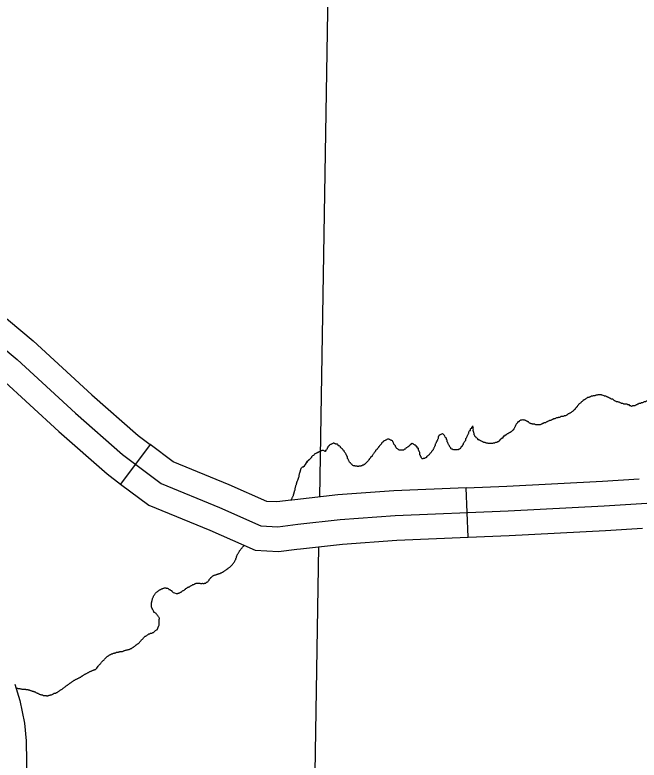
# Model space of a CAD drawing. Extents: x 813775 to 1157140, y 1757555 to 1979907.
# Drawn here: x 1050331 to 1054125, y 1802687 to 1807217 of the extents above; entities that cross this region are included whole.
import ezdxf

# ---------------------------------------------------------------- set-up
doc = ezdxf.new("R2010")
doc.units = 0
for name, color, linetype in [('Level 10', 7, 'Continuous'), ('Level 31', 7, 'Continuous'), ('Level 35', 7, 'Continuous'), ('Level 4', 7, 'Continuous')]:
    doc.layers.add(name, color=color, linetype=linetype)

msp = doc.modelspace()

# ---------------------------------------------------------------- linework, layer by layer
at = {"layer": 'Level 10'}
msp.add_lwpolyline([(1050331, 1803148.9), (1050359.7, 1803049.4), (1050389.3, 1802911.3), (1050399.4, 1802803.6), (1050403, 1802547.6)], dxfattribs=at)
at = {"layer": 'Level 31'}
for p, q in [((1051153.6, 1804605.3), (1050973.5, 1804365.4)), ((1053086.6, 1804042.9), (1053073.8, 1804342.6))]:
    msp.add_line(p, q, dxfattribs=at)
for points in [[(1049213.7, 1805519.9), (1049374.7, 1805573.3), (1049602.3, 1805631.9), (1049741.5, 1805638.3), (1049915.4, 1805607.2), (1050115.4, 1805507.1), (1050367.1, 1805298.4)], [(1050367.1, 1805298.4), (1050442.6, 1805235.8), (1050799.2, 1804908.3), (1051080.4, 1804660.3), (1051153.6, 1804605.3)], [(1050175.7, 1805067.5), (1050245.3, 1805009.7), (1050598.4, 1804685.3), (1050890.8, 1804427.4), (1050973.5, 1804365.4)], [(1052009.4, 1804266.8), (1051923.1, 1804256.4), (1051861.5, 1804259.4), (1051632.6, 1804360.7), (1051293.6, 1804500.2), (1051153.6, 1804605.3)], [(1053073.8, 1804342.6), (1053321.4, 1804353.1), (1053903.3, 1804382.2), (1054124.8, 1804397)], [(1050973.5, 1804365.4), (1051144.1, 1804237.3), (1051514.8, 1804084.8), (1051791.3, 1803962.4), (1051933.9, 1803955.6), (1052045.2, 1803968.9)], [(1053073.8, 1804342.6), (1052634.4, 1804323.9), (1052293.7, 1804299.2), (1052032.6, 1804269.6), (1052009.4, 1804266.8)], [(1053086.6, 1804042.9), (1053335.3, 1804053.5), (1053920.8, 1804082.7), (1054144.8, 1804097.7)], [(1052045.2, 1803968.9), (1052067.4, 1803971.6), (1052321.5, 1804000.4), (1052651.6, 1804024.3), (1053086.6, 1804042.9)]]:
    msp.add_lwpolyline(points, dxfattribs=at)
at = {"layer": 'Level 35'}
msp.add_line((1051722.9, 1803989.5), (1051724.8, 1803991), dxfattribs=at)
for points in [[(1049624.6, 1805482.8), (1049731.6, 1805487.7), (1049867.7, 1805463.3), (1050032.9, 1805380.6), (1050344, 1805122.8), (1050698.8, 1804796.8), (1050985.6, 1804543.9), (1051218.9, 1804368.7), (1051573.7, 1804222.8), (1051826.4, 1804110.9), (1051928.5, 1804106), (1052050, 1804120.6), (1052307.6, 1804149.8), (1052643, 1804174.1), (1053328.3, 1804203.3), (1053912.1, 1804232.5)], [(1053912.1, 1804232.5), (1054203.7, 1804252), (1054480.7, 1804242.2), (1054718.9, 1804217.9), (1055151.5, 1804174.1), (1055375.1, 1804169.2), (1055744.5, 1804208.2), (1056167.3, 1804237.4), (1056478.4, 1804252), (1056672.8, 1804320.1), (1056842.9, 1804417.4), (1056945, 1804495.2), (1057120, 1804680.1), (1057274.1, 1804816.3), (1057444.2, 1804923.3), (1057765, 1805064.4), (1058153.8, 1805171.4), (1058304.5, 1805200.6), (1058537.8, 1805195.8), (1058897.5, 1805190.9), (1059101.6, 1805234.7), (1059485.6, 1805405)]]:
    msp.add_lwpolyline(points, dxfattribs=at)
for points in [[(1054238.5, 1804918.4), (1054232.9, 1804912.8), (1054227.3, 1804910), (1054224.5, 1804904.5), (1054218.9, 1804901.7), (1054216.1, 1804896.1), (1054210.6, 1804893.3), (1054205, 1804887.7), (1054202.2, 1804882.1), (1054196.6, 1804879.4), (1054191, 1804876.6), (1054185.5, 1804873.8), (1054179.9, 1804873.8), (1054174.3, 1804868.2), (1054168.7, 1804868.2), (1054163.1, 1804865.4), (1054157.6, 1804865.4), (1054152, 1804862.6), (1054146.4, 1804859.8), (1054140.8, 1804859.8), (1054135.2, 1804857), (1054129.7, 1804854.2), (1054124.1, 1804854.2), (1054118.5, 1804851.4), (1054112.9, 1804848.7), (1054107.4, 1804845.9), (1054101.8, 1804843.1), (1054096.2, 1804840.3), (1054090.6, 1804840.3), (1054085, 1804840.3), (1054079.5, 1804837.5), (1054073.9, 1804840.3), (1054068.3, 1804840.3), (1054065.5, 1804845.9), (1054059.9, 1804845.9), (1054054.4, 1804848.7), (1054048.8, 1804851.4), (1054043.2, 1804851.4), (1054037.6, 1804851.4), (1054032, 1804851.4), (1054026.5, 1804854.2), (1054020.9, 1804854.2), (1054015.3, 1804857), (1054009.7, 1804859.8), (1054004.1, 1804862.6), (1053998.6, 1804862.6), (1053993, 1804865.4), (1053987.4, 1804865.4), (1053981.8, 1804868.2), (1053976.3, 1804871), (1053970.7, 1804873.8), (1053967.9, 1804879.4), (1053962.3, 1804882.1), (1053956.7, 1804882.1), (1053951.2, 1804884.9), (1053945.6, 1804887.7), (1053940, 1804890.5), (1053934.4, 1804893.3), (1053928.8, 1804896.1), (1053923.3, 1804898.9), (1053917.7, 1804898.9), (1053912.1, 1804901.7), (1053906.5, 1804904.5), (1053900.9, 1804904.5), (1053895.4, 1804907.3), (1053889.8, 1804907.3), (1053884.2, 1804907.3), (1053878.6, 1804907.3), (1053873.1, 1804907.3), (1053867.5, 1804904.5), (1053861.9, 1804904.5), (1053856.3, 1804901.7), (1053850.7, 1804901.7), (1053845.2, 1804901.7), (1053839.6, 1804898.9), (1053834, 1804898.9), (1053828.4, 1804896.1), (1053822.8, 1804893.3), (1053817.3, 1804890.5), (1053811.7, 1804890.5), (1053806.1, 1804887.7), (1053800.5, 1804882.1), (1053794.9, 1804879.4), (1053789.4, 1804876.6), (1053783.8, 1804873.8), (1053781, 1804868.2), (1053775.4, 1804865.4), (1053769.8, 1804859.8), (1053764.3, 1804854.2), (1053758.7, 1804851.4), (1053755.9, 1804845.9)], [(1053755.9, 1804845.9), (1053750.3, 1804840.3), (1053747.5, 1804834.7), (1053742, 1804829.1), (1053736.4, 1804823.5), (1053733.6, 1804818), (1053728, 1804815.2), (1053725.2, 1804809.6), (1053719.6, 1804806.8), (1053714.1, 1804801.2), (1053708.5, 1804798.4), (1053702.9, 1804795.6), (1053697.3, 1804792.8), (1053691.7, 1804790), (1053686.2, 1804784.5), (1053680.6, 1804781.7), (1053675, 1804778.9), (1053669.4, 1804778.9), (1053663.9, 1804776.1), (1053658.3, 1804776.1), (1053652.7, 1804776.1), (1053647.1, 1804773.3), (1053641.5, 1804770.5), (1053636, 1804770.5), (1053630.4, 1804767.7), (1053624.8, 1804767.7), (1053619.2, 1804764.9), (1053613.6, 1804762.1), (1053608.1, 1804762.1), (1053602.5, 1804759.4), (1053596.9, 1804756.6), (1053591.3, 1804753.8), (1053585.7, 1804751), (1053580.2, 1804751), (1053574.6, 1804748.2), (1053569, 1804745.4), (1053563.4, 1804742.6), (1053557.9, 1804739.8), (1053552.3, 1804737), (1053546.7, 1804737), (1053541.1, 1804734.2), (1053535.5, 1804731.4), (1053530, 1804728.7), (1053524.4, 1804725.9), (1053518.8, 1804725.9), (1053513.2, 1804725.9), (1053507.6, 1804725.9), (1053502.1, 1804725.9), (1053496.5, 1804725.9), (1053490.9, 1804728.7), (1053485.3, 1804728.7), (1053479.8, 1804728.7), (1053474.2, 1804731.4), (1053468.6, 1804731.4), (1053463, 1804734.2), (1053457.4, 1804737), (1053451.9, 1804742.6), (1053446.3, 1804745.4), (1053440.7, 1804748.2), (1053435.1, 1804751), (1053429.5, 1804753.8), (1053424, 1804753.8), (1053418.4, 1804756.6), (1053412.8, 1804753.8), (1053407.2, 1804753.8), (1053401.7, 1804751), (1053396.1, 1804748.2), (1053393.3, 1804742.6), (1053387.7, 1804742.6), (1053384.9, 1804737), (1053379.3, 1804731.4), (1053376.5, 1804725.9), (1053373.8, 1804720.3), (1053371, 1804714.7), (1053368.2, 1804709.1), (1053365.4, 1804703.5), (1053362.6, 1804698), (1053359.8, 1804692.4), (1053362.6, 1804698)], [(1052923.3, 1804669.2), (1052928.9, 1804672), (1052934.4, 1804669.2), (1052937.2, 1804663.6), (1052942.8, 1804660.8), (1052942.8, 1804655.3), (1052945.6, 1804649.7), (1052951.2, 1804646.9), (1052951.2, 1804641.3), (1052954, 1804635.7), (1052956.7, 1804630.1), (1052956.7, 1804624.6), (1052959.5, 1804619), (1052962.3, 1804613.4), (1052965.1, 1804607.8), (1052967.9, 1804602.2), (1052970.7, 1804596.6), (1052973.5, 1804591.1), (1052979.1, 1804588.3), (1052979.1, 1804582.7), (1052984.6, 1804579.9), (1052990.2, 1804577.1), (1052995.8, 1804574.3), (1053001.4, 1804574.3), (1053007, 1804574.3), (1053012.5, 1804574.3), (1053018.1, 1804574.3), (1053023.7, 1804574.3), (1053029.3, 1804577.1), (1053034.8, 1804579.9), (1053040.4, 1804582.7), (1053043.2, 1804588.3), (1053046, 1804593.9), (1053051.6, 1804596.6), (1053051.6, 1804602.2), (1053057.2, 1804605), (1053057.2, 1804610.6), (1053060, 1804616.2), (1053062.7, 1804621.8), (1053068.3, 1804627.3), (1053071.1, 1804632.9), (1053071.1, 1804638.5), (1053073.9, 1804644.1), (1053076.7, 1804649.7), (1053079.5, 1804655.3), (1053082.3, 1804660.8), (1053085.1, 1804666.4), (1053087.8, 1804672), (1053090.6, 1804677.6), (1053090.6, 1804683.2), (1053093.4, 1804688.7), (1053099, 1804691.5), (1053099, 1804697.1), (1053101.8, 1804702.7), (1053107.4, 1804705.5), (1053107.4, 1804711.1), (1053113, 1804713.9), (1053115.7, 1804719.3)], [(1053362.6, 1804698), (1053340.3, 1804678.4), (1053334.7, 1804675.6), (1053329.1, 1804672.8), (1053323.6, 1804670.1), (1053318, 1804667.3), (1053315.2, 1804661.7), (1053309.6, 1804661.7), (1053306.8, 1804656.1), (1053301.2, 1804656.1), (1053298.4, 1804650.5), (1053295.7, 1804644.9), (1053290.1, 1804642.1), (1053284.5, 1804639.4), (1053281.7, 1804633.8), (1053276.1, 1804631), (1053273.3, 1804625.4), (1053267.8, 1804622.6), (1053262.2, 1804619.8), (1053256.6, 1804617), (1053251, 1804617), (1053245.5, 1804614.2), (1053239.9, 1804614.2), (1053234.3, 1804611.4), (1053228.7, 1804611.4), (1053223.1, 1804611.4), (1053217.6, 1804611.4), (1053212, 1804611.4), (1053206.4, 1804611.4), (1053200.8, 1804614.2), (1053195.2, 1804614.2), (1053189.7, 1804617), (1053184.1, 1804617), (1053178.5, 1804619.8), (1053172.9, 1804622.6), (1053167.4, 1804625.4), (1053161.8, 1804628.2), (1053156.2, 1804631), (1053150.6, 1804633.8), (1053145, 1804636.6), (1053142.2, 1804642.1), (1053136.7, 1804644.9), (1053133.9, 1804650.5), (1053128.3, 1804653.3), (1053125.5, 1804658.9), (1053122.7, 1804664.5), (1053122.7, 1804670.1), (1053119.9, 1804675.6), (1053119.9, 1804681.2), (1053117.1, 1804686.8), (1053117.1, 1804692.4), (1053117.1, 1804698), (1053113, 1804713.9), (1053115.5, 1804706.6)], [(1052923.3, 1804669.2), (1052904.3, 1804649.7), (1052904.3, 1804644.1), (1052901.5, 1804638.5), (1052898.7, 1804632.9), (1052895.9, 1804627.3), (1052893.1, 1804621.8), (1052890.4, 1804616.2), (1052887.6, 1804610.6), (1052884.8, 1804605), (1052884.8, 1804599.4), (1052882, 1804593.9), (1052879.2, 1804588.3), (1052876.4, 1804582.7), (1052873.6, 1804577.1), (1052870.8, 1804571.5), (1052865.3, 1804566), (1052862.5, 1804560.4), (1052859.7, 1804554.8), (1052854.1, 1804552), (1052851.3, 1804546.4), (1052845.7, 1804540.8), (1052840.2, 1804535.3), (1052834.6, 1804532.5), (1052831.8, 1804526.9), (1052826.2, 1804524.1), (1052820.6, 1804521.3), (1052815, 1804521.3), (1052809.5, 1804518.5), (1052803.9, 1804521.3), (1052801.1, 1804526.9), (1052798.3, 1804532.5), (1052795.5, 1804538), (1052792.7, 1804543.6), (1052792.7, 1804549.2), (1052792.7, 1804554.8), (1052789.9, 1804560.4), (1052787.2, 1804566), (1052784.4, 1804571.5), (1052784.4, 1804577.1), (1052781.6, 1804582.7), (1052776, 1804585.5), (1052776, 1804591.1), (1052770.4, 1804593.9), (1052767.6, 1804599.4), (1052762, 1804602.2), (1052756.5, 1804605), (1052750.9, 1804610.6), (1052745.3, 1804610.6), (1052739.7, 1804610.6), (1052736.9, 1804605), (1052731.4, 1804602.2), (1052728.6, 1804596.6), (1052723, 1804593.9), (1052717.4, 1804588.3), (1052711.8, 1804585.5), (1052706.3, 1804582.7), (1052703.5, 1804577.1), (1052697.9, 1804577.1), (1052695.1, 1804571.5), (1052689.5, 1804571.5), (1052683.9, 1804571.5), (1052678.4, 1804571.5), (1052672.8, 1804571.5), (1052667.2, 1804571.5), (1052661.6, 1804574.3), (1052656.1, 1804579.9), (1052650.5, 1804582.7), (1052647.7, 1804588.3), (1052644.9, 1804593.9), (1052642.1, 1804599.4), (1052636.5, 1804605), (1052633.7, 1804610.6), (1052631, 1804616.2), (1052628.2, 1804621.8), (1052625.4, 1804627.3), (1052619.8, 1804630.1), (1052614.2, 1804632.9), (1052608.6, 1804635.7), (1052603.1, 1804638.5), (1052597.5, 1804638.5), (1052591.9, 1804635.7), (1052586.3, 1804632.9), (1052580.7, 1804630.1), (1052575.2, 1804627.3), (1052569.6, 1804624.6), (1052566.8, 1804619), (1052561.2, 1804616.2), (1052558.4, 1804610.6), (1052555.6, 1804605), (1052550.1, 1804602.2)], [(1052550.1, 1804602.2), (1052547.3, 1804596.6), (1052541.7, 1804591.1), (1052538.9, 1804585.5), (1052533.3, 1804579.9), (1052530.5, 1804574.3), (1052525, 1804571.5), (1052522.2, 1804566), (1052519.4, 1804560.4), (1052513.8, 1804554.8), (1052511, 1804549.2), (1052505.4, 1804543.6), (1052502.6, 1804538), (1052499.9, 1804532.5), (1052494.3, 1804529.7), (1052491.5, 1804524.1), (1052485.9, 1804518.5), (1052483.1, 1804512.9), (1052477.5, 1804507.3), (1052474.7, 1804501.8), (1052469.2, 1804499), (1052466.4, 1804493.4), (1052460.8, 1804490.6), (1052458, 1804485), (1052452.4, 1804485), (1052449.6, 1804479.4), (1052444.1, 1804479.4), (1052438.5, 1804476.7), (1052432.9, 1804473.9), (1052427.3, 1804473.9), (1052421.8, 1804473.9), (1052416.2, 1804471.1), (1052410.6, 1804473.9), (1052405, 1804473.9), (1052399.4, 1804473.9), (1052393.9, 1804476.7), (1052388.3, 1804476.7), (1052382.7, 1804479.4), (1052379.9, 1804485), (1052374.3, 1804487.8), (1052371.5, 1804493.4), (1052366, 1804496.2), (1052363.2, 1804501.8), (1052360.4, 1804507.3), (1052357.6, 1804512.9), (1052354.8, 1804518.5), (1052352, 1804524.1), (1052352, 1804529.7), (1052349.2, 1804535.3), (1052346.4, 1804540.8), (1052343.6, 1804546.4), (1052340.9, 1804552), (1052335.3, 1804557.6), (1052332.5, 1804563.2), (1052329.7, 1804568.7), (1052324.1, 1804574.3), (1052321.3, 1804579.9), (1052315.8, 1804582.7), (1052310.2, 1804588.3), (1052307.4, 1804593.9), (1052301.8, 1804596.6), (1052296.2, 1804599.4), (1052293.4, 1804605), (1052287.9, 1804607.8), (1052282.3, 1804607.8), (1052276.7, 1804610.6), (1052271.1, 1804613.4), (1052265.5, 1804613.4), (1052260, 1804610.6), (1052254.4, 1804607.8), (1052248.8, 1804605), (1052243.2, 1804602.2), (1052240.4, 1804596.6), (1052234.9, 1804593.9), (1052232.1, 1804588.3), (1052229.3, 1804582.7), (1052226.5, 1804577.1), (1052223.7, 1804571.5), (1052218.1, 1804568.7), (1052218.1, 1804563.2), (1052212.6, 1804566), (1052207, 1804568.7), (1052201.4, 1804568.7), (1052195.8, 1804568.7), (1052190.2, 1804566), (1052184.7, 1804563.2), (1052179.1, 1804560.4), (1052173.5, 1804557.6), (1052167.9, 1804554.8), (1052162.3, 1804552), (1052156.8, 1804549.2)], [(1052156.8, 1804549.2), (1052151.2, 1804546.4), (1052148.4, 1804540.8), (1052142.8, 1804538), (1052137.2, 1804535.3), (1052134.4, 1804529.7), (1052131.7, 1804524.1), (1052126.1, 1804521.3), (1052123.3, 1804515.7), (1052117.7, 1804512.9), (1052114.9, 1804507.3), (1052109.3, 1804504.6), (1052106.6, 1804499), (1052101, 1804496.2)], [(1052008.2, 1804265), (1052009.8, 1804268), (1052012.5, 1804273.6), (1052015.3, 1804279.2), (1052018.1, 1804284.8), (1052020.9, 1804290.4), (1052023.7, 1804296), (1052025.1, 1804301.5), (1052026.5, 1804307.1), (1052027.9, 1804312.7), (1052029.3, 1804318.3), (1052030.7, 1804323.9), (1052033.5, 1804329.4), (1052034.9, 1804335), (1052034.9, 1804340.6), (1052036.3, 1804346.2), (1052037.7, 1804351.8), (1052039, 1804357.4), (1052041.8, 1804362.9), (1052043.2, 1804368.5), (1052044.6, 1804374.1), (1052046, 1804379.7), (1052048.8, 1804385.3), (1052050.2, 1804390.8), (1052053, 1804396.4), (1052054.4, 1804402), (1052057.2, 1804407.6), (1052058.6, 1804413.2), (1052058.6, 1804418.7), (1052060, 1804424.3), (1052061.4, 1804429.9), (1052062.8, 1804435.5), (1052065.5, 1804441.1), (1052066.9, 1804446.7), (1052068.3, 1804452.2), (1052069.7, 1804457.8), (1052072.5, 1804463.4), (1052076.7, 1804467.6), (1052082.3, 1804470.4), (1052109.3, 1804504.6)], [(1051293.6, 1803706.6), (1051310.1, 1803700.7), (1051315.6, 1803699.3), (1051321.2, 1803700.7), (1051326.8, 1803702.1), (1051332.4, 1803704.9), (1051338, 1803707.7), (1051343.5, 1803710.5), (1051347.7, 1803713.3), (1051353.3, 1803717.4), (1051358.9, 1803720.2), (1051364.4, 1803724.4), (1051368.6, 1803727.2), (1051372.8, 1803731.4), (1051378.4, 1803734.2), (1051382.6, 1803738.4), (1051388.2, 1803739.8), (1051393.7, 1803742.6), (1051399.3, 1803746.7), (1051404.9, 1803749.5), (1051410.5, 1803752.3), (1051416.1, 1803755.1), (1051421.6, 1803756.5), (1051427.2, 1803760.7), (1051432.8, 1803762.1), (1051438.4, 1803763.5), (1051443.9, 1803762.1), (1051449.5, 1803762.1), (1051455.1, 1803762.1), (1051460.7, 1803760.7), (1051466.3, 1803760.7), (1051471.8, 1803762.1), (1051477.4, 1803760.7), (1051483, 1803762.1), (1051488.6, 1803762.1), (1051494.2, 1803766.3), (1051498.3, 1803769.1), (1051503.9, 1803771.9), (1051506.7, 1803777.4), (1051510.9, 1803781.6), (1051513.7, 1803787.2), (1051517.9, 1803791.4), (1051520.7, 1803795.6), (1051524.8, 1803799.8), (1051529, 1803804), (1051533.2, 1803806.7), (1051538.8, 1803809.5), (1051544.4, 1803812.3), (1051549.9, 1803813.7), (1051555.5, 1803815.1), (1051561.1, 1803816.5), (1051566.7, 1803819.3), (1051572.3, 1803820.7), (1051577.8, 1803822.1), (1051583.4, 1803824.9), (1051589, 1803827.7), (1051594.6, 1803830.5), (1051598.8, 1803833.3), (1051602.9, 1803836), (1051608.5, 1803840.2), (1051614.1, 1803843), (1051618.3, 1803847.2), (1051623.9, 1803850), (1051628, 1803854.2), (1051633.6, 1803858.4), (1051639.2, 1803862.6), (1051643.4, 1803866.7), (1051647.6, 1803870.9), (1051651.8, 1803875.1), (1051655.9, 1803879.3), (1051660.1, 1803884.9), (1051664.3, 1803890.5), (1051667.1, 1803896), (1051669.9, 1803901.6), (1051672.7, 1803907.2), (1051674.1, 1803912.8), (1051676.9, 1803918.4), (1051678.2, 1803924), (1051679.6, 1803929.5), (1051682.4, 1803935.1), (1051685.2, 1803940.7), (1051689.4, 1803946.3), (1051692.2, 1803951.9), (1051695, 1803957.4), (1051697.8, 1803961.6), (1051702, 1803965.8), (1051706.1, 1803971.4), (1051710.3, 1803975.6), (1051714.5, 1803981.2), (1051718.7, 1803985.4), (1051722.9, 1803989.5)], [(1051180.6, 1803583.8), (1051175.1, 1803586.6), (1051173.7, 1803592.1), (1051170.9, 1803597.7), (1051168.1, 1803603.3), (1051165.3, 1803608.9), (1051162.5, 1803614.5), (1051161.1, 1803620), (1051161.1, 1803625.6), (1051161.1, 1803631.2), (1051161.1, 1803636.8), (1051161.1, 1803642.4), (1051162.5, 1803648), (1051163.9, 1803653.5), (1051165.3, 1803659.1), (1051166.7, 1803664.7), (1051168.1, 1803670.3), (1051170.9, 1803675.9), (1051172.3, 1803681.4), (1051175.1, 1803687), (1051179.2, 1803692.6), (1051183.4, 1803698.2), (1051187.6, 1803703.8), (1051191.8, 1803708), (1051197.4, 1803712.1), (1051202.9, 1803716.3), (1051208.5, 1803720.5), (1051214.1, 1803723.3), (1051219.7, 1803726.1), (1051225.3, 1803728.9), (1051230.8, 1803730.3), (1051236.4, 1803733.1), (1051242, 1803734.5), (1051247.6, 1803734.5), (1051253.2, 1803731.7), (1051258.7, 1803731.7), (1051264.3, 1803728.9), (1051267.1, 1803724.7), (1051272.7, 1803723.3), (1051276.9, 1803720.5), (1051282.4, 1803717.7), (1051285.2, 1803713.5), (1051289.4, 1803710.7), (1051293.6, 1803706.6), (1051293.8, 1803706.4)], [(1050836.1, 1803258.7), (1050840.3, 1803262.8), (1050845.9, 1803268.4), (1050850.1, 1803274), (1050854.3, 1803279.6), (1050858.5, 1803283.8), (1050862.6, 1803288), (1050868.2, 1803293.5), (1050872.4, 1803297.7), (1050876.6, 1803303.3), (1050880.8, 1803307.5), (1050885, 1803311.7), (1050890.5, 1803315.9), (1050896.1, 1803320.1), (1050901.7, 1803322.8), (1050907.3, 1803327), (1050912.9, 1803329.8), (1050918.4, 1803332.6), (1050924, 1803334), (1050929.6, 1803336.8), (1050935.2, 1803338.2), (1050940.7, 1803339.6), (1050946.3, 1803341), (1050951.9, 1803343.8), (1050957.5, 1803343.8), (1050963.1, 1803345.2), (1050968.6, 1803346.6), (1050974.2, 1803346.6), (1050979.8, 1803348), (1050985.4, 1803348), (1050991, 1803350.7), (1050996.5, 1803353.5), (1051002.1, 1803354.9), (1051007.7, 1803356.3), (1051013.3, 1803357.7), (1051018.9, 1803359.1), (1051024.4, 1803360.5), (1051030, 1803361.9), (1051035.6, 1803364.7), (1051041.2, 1803367.5), (1051046.7, 1803371.7), (1051052.3, 1803374.5), (1051056.5, 1803378.7), (1051062.1, 1803381.4), (1051066.3, 1803385.6), (1051070.5, 1803388.4), (1051074.6, 1803392.6), (1051080.2, 1803395.4), (1051084.4, 1803398.2), (1051088.6, 1803402.4), (1051092.8, 1803408), (1051097, 1803412.1), (1051101.1, 1803417.7), (1051105.3, 1803423.3), (1051109.5, 1803427.5), (1051113.7, 1803433.1), (1051117.9, 1803437.3), (1051123.5, 1803440), (1051129, 1803442.8), (1051134.6, 1803447), (1051140.2, 1803449.8), (1051144.4, 1803454), (1051149.9, 1803455.4), (1051155.5, 1803458.2), (1051161.1, 1803458.2), (1051166.7, 1803461), (1051172.3, 1803463.8), (1051176.4, 1803466.6), (1051180.6, 1803470.7), (1051186.2, 1803474.9), (1051191.8, 1803479.1), (1051197.4, 1803481.9), (1051198.8, 1803487.5), (1051201.6, 1803493.1), (1051202.9, 1803498.7), (1051205.7, 1803504.2), (1051207.1, 1803509.8), (1051207.1, 1803515.4), (1051207.1, 1803521), (1051208.5, 1803526.6), (1051208.5, 1803532.1), (1051208.5, 1803537.7), (1051208.5, 1803543.3), (1051209.9, 1803548.9), (1051207.1, 1803553.1), (1051202.9, 1803558.7), (1051198.8, 1803564.2), (1051196, 1803569.8), (1051191.8, 1803575.4), (1051186.2, 1803579.6), (1051180.6, 1803583.8)], [(1050514.4, 1803079.3), (1050520, 1803079.3), (1050525.6, 1803078), (1050531.1, 1803078), (1050536.7, 1803080.7), (1050542.3, 1803082.1), (1050547.9, 1803083.5), (1050553.5, 1803084.9), (1050559, 1803087.7), (1050564.6, 1803090.5), (1050570.2, 1803093.3), (1050575.8, 1803093.3), (1050581.3, 1803096.1), (1050586.9, 1803098.9), (1050592.5, 1803103.1), (1050598.1, 1803107.3), (1050603.7, 1803110), (1050609.2, 1803114.2), (1050614.8, 1803117), (1050620.4, 1803119.8), (1050624.6, 1803124), (1050630.2, 1803128.2), (1050635.7, 1803132.4), (1050639.9, 1803136.6), (1050645.5, 1803140.7), (1050651.1, 1803143.5), (1050655.3, 1803147.7), (1050660.8, 1803150.5), (1050665, 1803154.7), (1050670.6, 1803157.5), (1050674.8, 1803161.7), (1050680.4, 1803164.5), (1050685.9, 1803168.7), (1050691.5, 1803172.8), (1050697.1, 1803175.6), (1050702.7, 1803178.4), (1050708.3, 1803181.2), (1050713.8, 1803184), (1050719.4, 1803186.8), (1050725, 1803189.6), (1050730.6, 1803192.4), (1050736.2, 1803196.6), (1050741.7, 1803199.3), (1050747.3, 1803203.5), (1050752.9, 1803207.7), (1050758.5, 1803210.5), (1050764, 1803213.3), (1050769.6, 1803216.1), (1050775.2, 1803218.9), (1050780.8, 1803221.7), (1050786.4, 1803225.9), (1050791.9, 1803227.3), (1050797.5, 1803230), (1050803.1, 1803232.8), (1050808.7, 1803234.2), (1050814.3, 1803237), (1050819.8, 1803238.4), (1050836.1, 1803258.7)], [(1050337.1, 1803126.5), (1050341.5, 1803125.4), (1050347, 1803124), (1050352.6, 1803122.6), (1050358.2, 1803122.6), (1050363.8, 1803121.2), (1050369.4, 1803119.8), (1050374.9, 1803118.4), (1050380.5, 1803118.4), (1050386.1, 1803118.4), (1050391.7, 1803118.4), (1050397.2, 1803117), (1050402.8, 1803117), (1050408.4, 1803115.6), (1050414, 1803114.2), (1050419.6, 1803112.8), (1050425.1, 1803111.4), (1050430.7, 1803108.7), (1050436.3, 1803107.3), (1050441.9, 1803105.9), (1050447.5, 1803104.5), (1050453, 1803101.7), (1050458.6, 1803097.5), (1050464.2, 1803096.1), (1050469.8, 1803093.3), (1050475.4, 1803090.5), (1050480.9, 1803087.7), (1050486.5, 1803086.3), (1050492.1, 1803084.9), (1050497.7, 1803083.5), (1050503.2, 1803080.7), (1050508.8, 1803079.3), (1050514.4, 1803079.3)]]:
    msp.add_spline(points, degree=3, dxfattribs=at)
at = {"layer": 'Level 4'}
for points in [[(1052261, 1809083.5), (1052181.9, 1804286.3)], [(1052176.9, 1803983.2), (1052117.2, 1800367.3), (1052100.9, 1799264.6)]]:
    msp.add_lwpolyline(points, dxfattribs=at)

doc.saveas('drawing.dxf')
